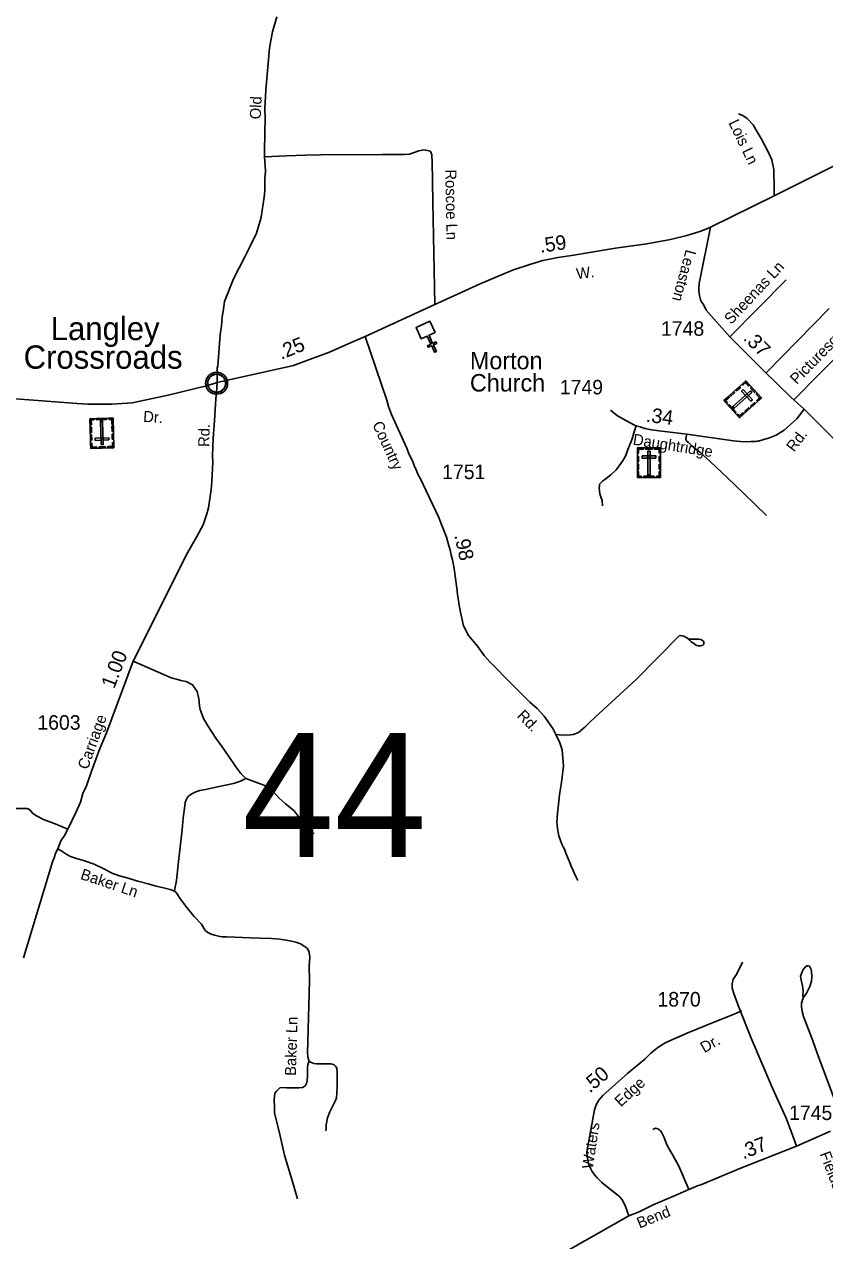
# Model space of a CAD drawing. Extents: x 2220236 to 2384410, y 720751 to 894131.
# Drawn here: x 2322897 to 2329781, y 778583 to 789041 of the extents above; entities that cross this region are included whole.
import ezdxf

# ---------------------------------------------------------------- set-up
doc = ezdxf.new("R2010")
doc.units = 0
doc.layers.add('Default', color=7, linetype='Continuous')

msp = doc.modelspace()

# ---------------------------------------------------------------- linework, layer by layer
at = {"layer": 'Default'}
for p, q in [((2328966, 786355), (2329449, 786844)), ((2329277, 786044), (2329819, 786597)), ((2329605, 785731), (2330143, 785191))]:
    msp.add_line(p, q, dxfattribs=at)
for points in [[(2325070, 789104), (2325032, 788976), (2325017, 788903), (2325006, 788836), (2324994, 788706), (2324973, 788475), (2324967, 788318), (2324968, 788230), (2324965, 788116), (2324966, 788060), (2324963, 787994), (2324963, 787901), (2324970, 787824), (2324971, 787776), (2324965, 787716), (2324965, 787610), (2324961, 787554), (2324935, 787384), (2324927, 787351), (2324895, 787244), (2324838, 787127), (2324795, 787043), (2324697, 786853), (2324619, 786658), (2324606, 786572), (2324599, 786526), (2324592, 786450), (2324582, 786374), (2324561, 786104), (2324557, 786084), (2324557, 786062), (2324555, 785960)], [(2332098, 788976), (2331865, 788837), (2331580, 788690), (2331016, 788405), (2329977, 787883), (2329347, 787567), (2328799, 787298)], [(2329347, 787567), (2329346, 787662), (2329345, 787759), (2329343, 787794), (2329326, 787875), (2329300, 787934), (2329266, 788000), (2329236, 788058), (2329201, 788118), (2329166, 788177), (2329114, 788232), (2329077, 788256), (2329039, 788270)], [(2326428, 786632), (2326412, 787516), (2326404, 787863), (2326403, 787906), (2326401, 787923), (2326396, 787933), (2326394, 787943), (2326388, 787949), (2326364, 787957), (2326350, 787958), (2326333, 787961), (2326289, 787952), (2326211, 787924), (2326167, 787922), (2326112, 787923), (2325976, 787923), (2325444, 787920), (2325315, 787917), (2325151, 787909), (2324963, 787901)], [(2328799, 787298), (2328752, 787277), (2328706, 787261), (2328597, 787224), (2328455, 787192), (2328252, 787153), (2327982, 787116), (2327757, 787079), (2327623, 787055), (2327487, 787035), (2327358, 787010), (2327253, 786980), (2327096, 786926), (2326819, 786809), (2326428, 786632), (2325829, 786358)], [(2328799, 787298), (2328702, 786812), (2328700, 786765), (2328698, 786751), (2328705, 786708), (2328717, 786665), (2328742, 786625), (2328763, 786582), (2328966, 786355), (2329257, 786063), (2329490, 785836), (2329605, 785731)], [(2329517, 785811), (2330206, 786513), (2330364, 786674), (2330370, 786688), (2330390, 786703), (2330410, 786703), (2330418, 786699), (2330434, 786687), (2330454, 786669)], [(2325829, 786358), (2325709, 786304), (2325521, 786223), (2325328, 786151), (2325213, 786108), (2324555, 785960)], [(2325829, 786358), (2326016, 785810), (2326030, 785754), (2326055, 785686), (2326188, 785398), (2326202, 785358), (2326225, 785308), (2326239, 785281), (2326249, 785247), (2326266, 785217), (2326272, 785197), (2326284, 785167), (2326301, 785139), (2326460, 784807), (2326528, 784633), (2326547, 784569), (2326559, 784520), (2326569, 784477), (2326579, 784438), (2326586, 784407), (2326596, 784341), (2326602, 784296), (2326621, 784174), (2326623, 784135), (2326631, 784088), (2326635, 784066), (2326638, 784047), (2326643, 784015), (2326650, 783987), (2326666, 783910), (2326676, 783870), (2326717, 783786), (2326794, 783695), (2326851, 783613), (2326906, 783555), (2326966, 783494), (2327024, 783433), (2327105, 783353), (2327169, 783289), (2327244, 783213), (2327308, 783159), (2327369, 783092), (2327443, 782987), (2327469, 782934), (2327504, 782863), (2327524, 782802), (2327535, 782662), (2327527, 782596), (2327522, 782568), (2327516, 782506), (2327504, 782435), (2327497, 782391), (2327488, 782308), (2327482, 782258), (2327480, 782215), (2327478, 782182), (2327480, 782157), (2327482, 782123), (2327488, 782094), (2327494, 782065), (2327507, 782033), (2327519, 781993), (2327532, 781969), (2327542, 781948), (2327555, 781914), (2327594, 781821), (2327602, 781799), (2327610, 781785), (2327624, 781751), (2327645, 781707), (2327659, 781681)], [(2324555, 785960), (2324475, 785936), (2324135, 785853), (2323824, 785787), (2323649, 785776), (2323443, 785776), (2323351, 785781), (2322030, 785881), (2321598, 785940)], [(2324555, 785960), (2324549, 785874), (2324544, 785820), (2324534, 785632), (2324522, 785482), (2324517, 785332), (2324518, 785276), (2324510, 785110), (2324504, 785042), (2324480, 784884), (2324467, 784832), (2324445, 784762), (2324434, 784737), (2324380, 784636), (2324300, 784496), (2323833, 783564), (2323603, 782948), (2323549, 782819), (2323537, 782793), (2323471, 782610), (2323430, 782486), (2323415, 782459), (2323401, 782427), (2323380, 782353), (2323343, 782271), (2323271, 782121), (2323239, 782062), (2323215, 782027), (2323184, 781952), (2323169, 781919), (2323153, 781875), (2323141, 781849), (2322890, 781015)], [(2329605, 785731), (2329543, 785649), (2329433, 785552), (2329363, 785509), (2329308, 785487), (2329259, 785471), (2329211, 785458), (2329199, 785457), (2329183, 785455), (2329146, 785453), (2329085, 785451), (2328997, 785459), (2328796, 785488), (2328596, 785516), (2328547, 785523), (2328358, 785546), (2328291, 785555), (2328248, 785563), (2328216, 785573), (2328195, 785579), (2328159, 785590), (2328150, 785593), (2328102, 785617), (2327998, 785674), (2327938, 785723)], [(2327871, 784902), (2327866, 784947), (2327856, 784978), (2327847, 785005), (2327843, 785029), (2327841, 785056), (2327843, 785076), (2327845, 785088), (2327852, 785097), (2327871, 785113), (2327901, 785135), (2327943, 785167), (2327987, 785211), (2328014, 785244), (2328041, 785285), (2328067, 785329), (2328089, 785384), (2328122, 785469), (2328142, 785538), (2328159, 785590)], [(2328596, 785516), (2328590, 785495), (2328587, 785480), (2328588, 785472), (2328594, 785461), (2328606, 785448), (2328641, 785415), (2328709, 785359), (2328795, 785281), (2328944, 785143), (2329087, 785006), (2329281, 784818)], [(2327469, 782934), (2327525, 782928), (2327596, 782932), (2327617, 782935), (2327636, 782941), (2327663, 782951), (2327721, 783001), (2327756, 783034), (2327808, 783083), (2328161, 783407), (2328529, 783782), (2328543, 783786), (2328555, 783783), (2328570, 783780), (2328591, 783770), (2328612, 783755)], [(2328612, 783755), (2328630, 783755), (2328669, 783756), (2328695, 783755), (2328717, 783753), (2328731, 783744), (2328738, 783737), (2328741, 783729), (2328742, 783723), (2328741, 783713), (2328739, 783708), (2328733, 783704), (2328727, 783700), (2328712, 783698), (2328692, 783698), (2328681, 783700), (2328669, 783707), (2328653, 783720), (2328636, 783730), (2328620, 783744), (2328612, 783755)], [(2323833, 783564), (2324160, 783421), (2324225, 783404), (2324243, 783399), (2324257, 783397), (2324289, 783390), (2324345, 783362), (2324383, 783306), (2324399, 783242), (2324404, 783182), (2324409, 783151), (2324418, 783128), (2324431, 783096), (2324439, 783072), (2324475, 783008), (2324545, 782902), (2324599, 782829), (2324650, 782753), (2324716, 782657), (2324759, 782599), (2324802, 782556), (2324834, 782544), (2324879, 782529), (2324934, 782508), (2324971, 782493), (2325017, 782468), (2325090, 782387), (2325141, 782343), (2325214, 782282), (2325263, 782219), (2325331, 782148), (2325389, 782082)], [(2324188, 781589), (2324195, 781622), (2324205, 781680), (2324224, 781844), (2324254, 782116), (2324264, 782217), (2324279, 782321), (2324282, 782353), (2324285, 782366), (2324292, 782379), (2324297, 782391), (2324307, 782401), (2324320, 782412), (2324345, 782427), (2324371, 782442), (2324406, 782452), (2324456, 782463), (2324574, 782488), (2324695, 782515), (2324756, 782534), (2324779, 782544), (2324802, 782556)], [(2323271, 782121), (2323163, 782167), (2323063, 782204), (2322995, 782238), (2322967, 782259), (2322953, 782279), (2322936, 782293), (2322918, 782299), (2322879, 782300), (2322814, 782300), (2322761, 782302), (2322696, 782299), (2322452, 782290), (2322150, 782286), (2321982, 782281), (2321701, 782272), (2321626, 782274), (2321531, 782268)], [(2323184, 781952), (2323220, 781932), (2323262, 781904), (2323293, 781886), (2323338, 781873), (2323414, 781850), (2323498, 781821), (2323574, 781782), (2323658, 781739), (2323717, 781720), (2323771, 781705), (2323873, 781675), (2323962, 781652), (2324032, 781632), (2324093, 781617), (2324151, 781603), (2324188, 781589), (2324202, 781575), (2324241, 781519), (2324296, 781448), (2324358, 781371), (2324420, 781303), (2324453, 781251), (2324476, 781232), (2324505, 781219), (2324533, 781209), (2324568, 781200), (2324596, 781195), (2324637, 781195), (2324707, 781193), (2324840, 781186), (2324927, 781184), (2325024, 781181), (2325094, 781175), (2325150, 781166), (2325195, 781158), (2325233, 781149), (2325274, 781136), (2325305, 781116), (2325329, 781098), (2325340, 781079), (2325347, 781060), (2325354, 781020), (2325347, 780945), (2325349, 780822), (2325348, 780710), (2325334, 780191), (2325338, 780151), (2325343, 780133), (2325347, 780127)], [(2329540, 779396), (2329509, 779475), (2329450, 779635), (2329333, 779894), (2329150, 780325), (2329043, 780591), (2329001, 780707), (2328985, 780755), (2328985, 780790), (2328995, 780830), (2329022, 780870), (2329073, 780976)], [(2329595, 780672), (2329625, 780712), (2329654, 780767), (2329668, 780814), (2329670, 780854), (2329668, 780897), (2329664, 780915), (2329657, 780933), (2329652, 780943), (2329638, 780947), (2329627, 780947), (2329616, 780938), (2329597, 780915), (2329581, 780881), (2329574, 780858), (2329579, 780824), (2329590, 780775), (2329595, 780727), (2329593, 780695), (2329595, 780672)], [(2329595, 780672), (2329583, 780625), (2329583, 780592), (2329588, 780554), (2329599, 780510), (2329629, 780435), (2329671, 780325), (2329725, 780171), (2329746, 780118), (2329810, 779944), (2329859, 779812), (2329907, 779677), (2329950, 779572)], [(2328098, 778796), (2328068, 778876), (2328050, 778915), (2328039, 778935), (2328016, 778963), (2327925, 779033), (2327865, 779083), (2327824, 779122), (2327803, 779146), (2327781, 779178), (2327768, 779206), (2327754, 779235), (2327746, 779263), (2327742, 779286), (2327736, 779340), (2327742, 779380), (2327769, 779533), (2327789, 779647), (2327802, 779708), (2327816, 779750), (2327840, 779790), (2327873, 779832), (2328089, 780024), (2328233, 780144), (2328283, 780193), (2328345, 780243), (2328415, 780288), (2328605, 780369), (2328759, 780432), (2329009, 780533), (2329070, 780559)], [(2325248, 778944), (2325202, 779101), (2325134, 779317), (2325094, 779495), (2325048, 779683), (2325049, 779735), (2325046, 779793), (2325049, 779826), (2325053, 779848), (2325064, 779865), (2325082, 779885), (2325095, 779897), (2325110, 779900), (2325151, 779898), (2325258, 779898), (2325289, 779900), (2325309, 779911), (2325318, 779922), (2325325, 779935), (2325330, 779956), (2325333, 780004), (2325332, 780069), (2325336, 780099), (2325343, 780121), (2325347, 780127)], [(2325347, 780127), (2325359, 780119), (2325386, 780106), (2325411, 780102), (2325472, 780103), (2325533, 780102), (2325546, 780101), (2325563, 780094), (2325574, 780083), (2325585, 780067), (2325588, 780029), (2325589, 779968), (2325588, 779915), (2325584, 779850), (2325581, 779812), (2325573, 779789), (2325555, 779748), (2325524, 779691), (2325504, 779638), (2325493, 779580), (2325494, 779545), (2325491, 779527)], [(2329831, 779524), (2329540, 779396), (2329051, 779202), (2328717, 779064), (2328693, 779056), (2328614, 779022), (2328494, 778972), (2328306, 778891), (2328185, 778832), (2328098, 778796)], [(2328302, 779540), (2328327, 779549), (2328345, 779545), (2328363, 779534), (2328379, 779515), (2328398, 779476), (2328427, 779401), (2328478, 779311), (2328526, 779224), (2328556, 779158), (2328578, 779103), (2328599, 779057), (2328614, 779022)], [(2328098, 778796), (2327214, 778295), (2327077, 778217)]]:
    msp.add_lwpolyline(points, dxfattribs=at)
for points in [[(2326430, 786391), (2326378, 786368), (2326409, 786298), (2326438, 786311), (2326445, 786297), (2326416, 786284), (2326441, 786229), (2326426, 786222), (2326401, 786277), (2326372, 786264), (2326366, 786278), (2326395, 786292), (2326363, 786361), (2326311, 786337), (2326267, 786434), (2326386, 786488)], [(2324474, 785968), (2324475, 785973), (2324477, 785980), (2324480, 785987), (2324482, 785993), (2324486, 785998), (2324490, 786003), (2324494, 786008), (2324498, 786012), (2324504, 786017), (2324509, 786021), (2324514, 786024), (2324519, 786026), (2324524, 786028), (2324530, 786030), (2324534, 786031), (2324539, 786032), (2324543, 786033), (2324550, 786033), (2324554, 786033), (2324560, 786033), (2324565, 786032), (2324570, 786031), (2324575, 786030), (2324580, 786028), (2324587, 786025), (2324593, 786021), (2324598, 786018), (2324603, 786014), (2324606, 786010), (2324610, 786006), (2324614, 786001), (2324617, 785997), (2324621, 785992), (2324623, 785987), (2324625, 785982), (2324627, 785977), (2324628, 785972), (2324629, 785966), (2324630, 785961), (2324630, 785955), (2324630, 785949), (2324629, 785944), (2324628, 785938), (2324627, 785932), (2324625, 785926), (2324622, 785921), (2324619, 785915), (2324616, 785910), (2324612, 785905), (2324608, 785900), (2324603, 785896), (2324598, 785891), (2324593, 785888), (2324589, 785885), (2324582, 785882), (2324575, 785880), (2324569, 785878), (2324562, 785877), (2324558, 785876), (2324553, 785876), (2324548, 785876), (2324543, 785876), (2324538, 785877), (2324532, 785878), (2324527, 785880), (2324522, 785882), (2324517, 785884), (2324513, 785886), (2324507, 785890), (2324501, 785894), (2324496, 785899), (2324492, 785904), (2324489, 785908), (2324486, 785912), (2324481, 785919), (2324480, 785922), (2324478, 785926), (2324475, 785935), (2324474, 785942), (2324473, 785947), (2324473, 785953), (2324473, 785958), (2324473, 785964)], [(2329103, 785976), (2329237, 785829), (2329048, 785658), (2328914, 785806)], [(2329071, 785947), (2329078, 785939), (2329102, 785961), (2329130, 785931), (2329138, 785938), (2329103, 785976)], [(2328936, 785781), (2328945, 785789), (2328930, 785805), (2328960, 785832), (2328953, 785841), (2328914, 785806)], [(2328966, 785853), (2328998, 785882), (2329006, 785873), (2328974, 785844)], [(2329154, 785876), (2329142, 785890), (2328991, 785754), (2329004, 785740)], [(2329016, 785898), (2329048, 785927), (2329056, 785918), (2329023, 785889)], [(2329080, 785901), (2329066, 785888), (2329145, 785801), (2329159, 785813)], [(2329153, 785922), (2329187, 785883), (2329179, 785875), (2329144, 785914)], [(2329204, 785800), (2329197, 785808), (2329221, 785830), (2329193, 785860), (2329202, 785867), (2329237, 785829)], [(2328961, 785771), (2329018, 785708), (2329010, 785700), (2328953, 785763)], [(2329094, 785715), (2329126, 785744), (2329133, 785736), (2329101, 785707)], [(2329143, 785759), (2329175, 785788), (2329182, 785780), (2329150, 785751)], [(2323668, 785401), (2323469, 785395), (2323461, 785649), (2323660, 785655)], [(2323494, 785650), (2323494, 785639), (2323472, 785638), (2323474, 785598), (2323463, 785598), (2323461, 785649)], [(2323603, 785642), (2323518, 785640), (2323518, 785651), (2323603, 785654)], [(2323558, 785427), (2323576, 785427), (2323570, 785630), (2323552, 785630)], [(2323627, 785654), (2323627, 785643), (2323649, 785643), (2323650, 785603), (2323662, 785603), (2323660, 785655)], [(2329025, 785683), (2329034, 785690), (2329049, 785674), (2329079, 785701), (2329086, 785693), (2329048, 785658)], [(2323475, 785578), (2323476, 785534), (2323464, 785534), (2323463, 785577)], [(2323476, 785512), (2323478, 785468), (2323466, 785468), (2323465, 785511)], [(2323662, 785585), (2323663, 785542), (2323652, 785542), (2323651, 785585)], [(2323664, 785518), (2323665, 785475), (2323654, 785475), (2323653, 785518)], [(2323467, 785438), (2323479, 785439), (2323480, 785406), (2323520, 785408), (2323520, 785396), (2323469, 785395)], [(2323625, 785468), (2323624, 785486), (2323507, 785483), (2323507, 785464)], [(2323594, 785399), (2323542, 785397), (2323541, 785408), (2323593, 785410)], [(2323666, 785444), (2323655, 785444), (2323656, 785412), (2323615, 785410), (2323616, 785399), (2323668, 785401)], [(2328170, 785399), (2328369, 785399), (2328369, 785145), (2328170, 785145)], [(2328170, 785356), (2328181, 785356), (2328181, 785388), (2328222, 785388), (2328222, 785399), (2328170, 785399)], [(2328170, 785282), (2328170, 785325), (2328181, 785325), (2328181, 785282)], [(2328211, 785331), (2328211, 785312), (2328328, 785312), (2328328, 785331)], [(2328244, 785399), (2328296, 785399), (2328296, 785388), (2328244, 785388)], [(2328279, 785370), (2328260, 785370), (2328260, 785167), (2328279, 785167)], [(2328369, 785356), (2328358, 785356), (2328358, 785388), (2328317, 785388), (2328317, 785399), (2328369, 785399)], [(2328358, 785283), (2328358, 785326), (2328369, 785326), (2328369, 785283)], [(2328170, 785214), (2328170, 785258), (2328181, 785258), (2328181, 785214)], [(2328358, 785217), (2328358, 785260), (2328369, 785260), (2328369, 785217)], [(2328203, 785145), (2328203, 785156), (2328181, 785156), (2328181, 785196), (2328170, 785196), (2328170, 785145)], [(2328227, 785156), (2328312, 785156), (2328312, 785145), (2328227, 785145)], [(2328336, 785145), (2328336, 785156), (2328358, 785156), (2328358, 785196), (2328369, 785196), (2328369, 785145)]]:
    msp.add_lwpolyline(points, close=True, dxfattribs=at)
for radius in [94.3, 76.7]:
    msp.add_circle((2324551, 785955), radius, dxfattribs=at)

# ---------------------------------------------------------------- texts
for s, height, rotation, p in [('Old', 95, 87.7511, (2324931, 788223)), ('Lois Ln', 95, 295.6423, (2328952, 788195)), ('Roscoe Ln', 95, 271.0039, (2326518, 787793)), ('.59', 125, 8.3156, (2327337, 787076)), ('Leaston', 95, 254.7608, (2328588, 787110)), ('Sheenas Ln', 95, 46.8913, (2328977, 786455)), ('W.', 95, 7.4147, (2327651, 786849)), ('Picturesque Trl', 95, 45.5545, (2329541, 785939)), ('.25', 125, 22.0795, (2325107, 786156)), ('.37', 125, 314.9856, (2329074, 786335)), ('.34', 125, 352.9464, (2328240, 785624)), ('Dr.', 95, 355.9017, (2323917, 785624)), ('Country', 95, 294.7497, (2325888, 785602)), ('Rd.', 95, 88.2801, (2324487, 785406)), ('Daughtridge', 95, 350.9181, (2328127, 785428)), ('Rd.', 95, 52.6506, (2329518, 785358)), ('.98', 125, 282.7955, (2326594, 784647)), ('1.00', 125, 68.9436, (2323670, 783323)), ('Rd.', 95, 314.6946, (2327129, 783091)), ('Carriage', 95, 70.0822, (2323442, 782627)), ('Baker Ln', 95, 341.5376, (2323373, 781694)), ('Baker Ln', 95, 88.3525, (2325233, 779999)), ('Dr.', 95, 29.8537, (2328746, 780194)), ('.50', 125, 40.4371, (2327761, 779847)), ('Edge', 95, 42.416, (2328027, 779728)), ('Waters', 95, 81.3957, (2327786, 779195)), ('.37', 125, 21.5987, (2329081, 779281)), ('Fieldstream', 95, 290.9371, (2329737, 779329)), ('Bend', 95, 22.0855, (2328189, 778686))]:
    msp.add_text(s, height=height, rotation=rotation, dxfattribs=at).set_placement(p)
for s, height, p in [('Langley', 200, (2323124, 786326)), ('1748', 125, (2328373, 786363)), ('Crossroads', 200, (2322891, 786080)), ('Morton', 150, (2326730, 786075)), ('Church', 150, (2326730, 785884)), ('1749', 125, (2327503, 785859)), ('1751', 125, (2326491, 785131)), ('1603', 125, (2323009, 782976)), ('44', 1066.3, (2324770, 781882)), ('1870', 125, (2328343, 780596)), ('1745', 125, (2329475, 779620))]:
    msp.add_text(s, height=height, dxfattribs=at).set_placement(p)

doc.saveas('drawing.dxf')
